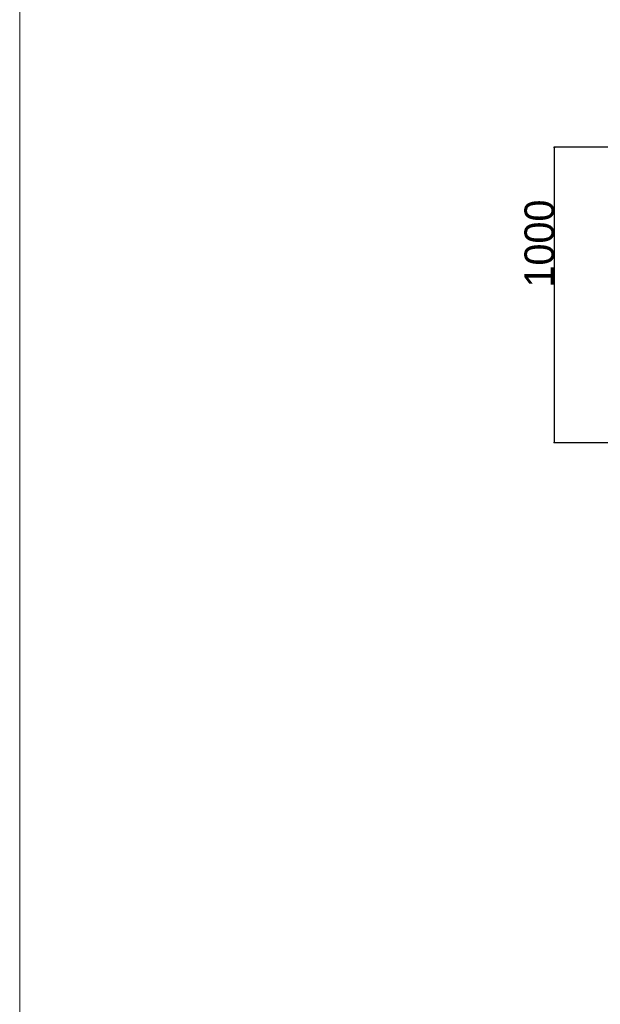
# Model space of a CAD drawing. Extents: x 0 to 59450, y 0 to 42050.
# Tile 272 of 304: x 43945 to 45907, y 25956 to 29287. Entities that reach past the tile are written whole.
import ezdxf

# ---------------------------------------------------------------- set-up
doc = ezdxf.new("R2010")
doc.units = 0
doc.header["$LTSCALE"] = 20
doc.header["$MEASUREMENT"] = 0
doc.layers.get('0').update_dxf_attribs({"linetype": 'CONTINUOUS'})
doc.layers.get('Defpoints').update_dxf_attribs({"linetype": 'CONTINUOUS'})
doc.dimstyles.new('DXF001', dxfattribs={"dimtxt": 3.1, "dimasz": 2, "dimexe": 2, "dimexo": 0.8, "dimgap": 0.09, "dimtad": 1, "dimdsep": 46, "dimtxsty": 'STANDARD', "dimcen": 0.09, "dimazin": 2, "dimtfac": 0.645161, "dimtdec": 4, "dimtmove": 0, "dimatfit": 3, "dimfxl": 1, "dimtvp": 0.66129, "dimtolj": 1, "dimtzin": 0, "dimarcsym": 0})

# ---------------------------------------------------------------- blocks, each defined once
blk = doc.blocks.new('_OPEN')
at = {"color": 0, "linetype": 'ByBlock', "lineweight": -2}
for p, q in [((-1, 0.166667), (0, 0)), ((0, 0), (-1, -0.166667)), ((0, 0), (-1, 0))]:
    blk.add_line(p, q, dxfattribs=at)
blk = doc.blocks.new('*D67')
at = {"color": 0, "linetype": 'Continuous', "lineweight": -2}
for p, q in [((46751.4, 28856.1), (45749.8, 28856.1)), ((45751.8, 28854.1), (45751.8, 27858.1)), ((47521.4, 27856.1), (45749.8, 27856.1))]:
    blk.add_line(p, q, dxfattribs=at)
at = {"layer": 'Defpoints', "color": 0, "linetype": 'Continuous'}
for p in [(46752.2, 28856.1), (45751.8, 27856.1), (47522.2, 27856.1)]:
    blk.add_point(p, dxfattribs=at)
at = {"color": 0, "linetype": 'Continuous', "lineweight": -2, "xscale": 2, "yscale": 2, "zscale": 2}
for p, rotation in [((45751.8, 28856.1), 90), ((45751.8, 27856.1), 270)]:
    blk.add_blockref('_OPEN', p, dxfattribs=dict(at, rotation=rotation))
at = {"color": 0, "linetype": 'Continuous', "lineweight": 13, "insert": (45701.7, 28530), "char_height": 100, "attachment_point": 5, "rotation": 90}
blk.add_mtext('\\A1;\\A1;1000', dxfattribs=at)

msp = doc.modelspace()

# ---------------------------------------------------------------- linework, layer by layer
at = {"color": 3, "linetype": 'Continuous', "lineweight": 13}
msp.add_line((43944.536, 33402.502), (43944.536, 10399.002), dxfattribs=at)

# ---------------------------------------------------------------- dimensions: what is measured, and where the dimension line sits
at = {"linetype": 'Continuous', "lineweight": 13}
dim = msp.add_linear_dim(base=(45751.837, 27856.086), p1=(46752.179, 28856.086), p2=(47522.179, 27856.086), angle=90, text='\\A1;1000', dimstyle='DXF001', override={"dimtxt": 100, "dimasz": 2, "dimblk1": 'OPEN', "dimblk2": 'OPEN', "dimsah": 1}, dxfattribs=at)
dim.commit()
dim.dimension.update_dxf_attribs({"geometry": '*D67', "text_midpoint": (45751.837, 28529.986), "dimtype": 160})

doc.saveas('drawing.dxf')
